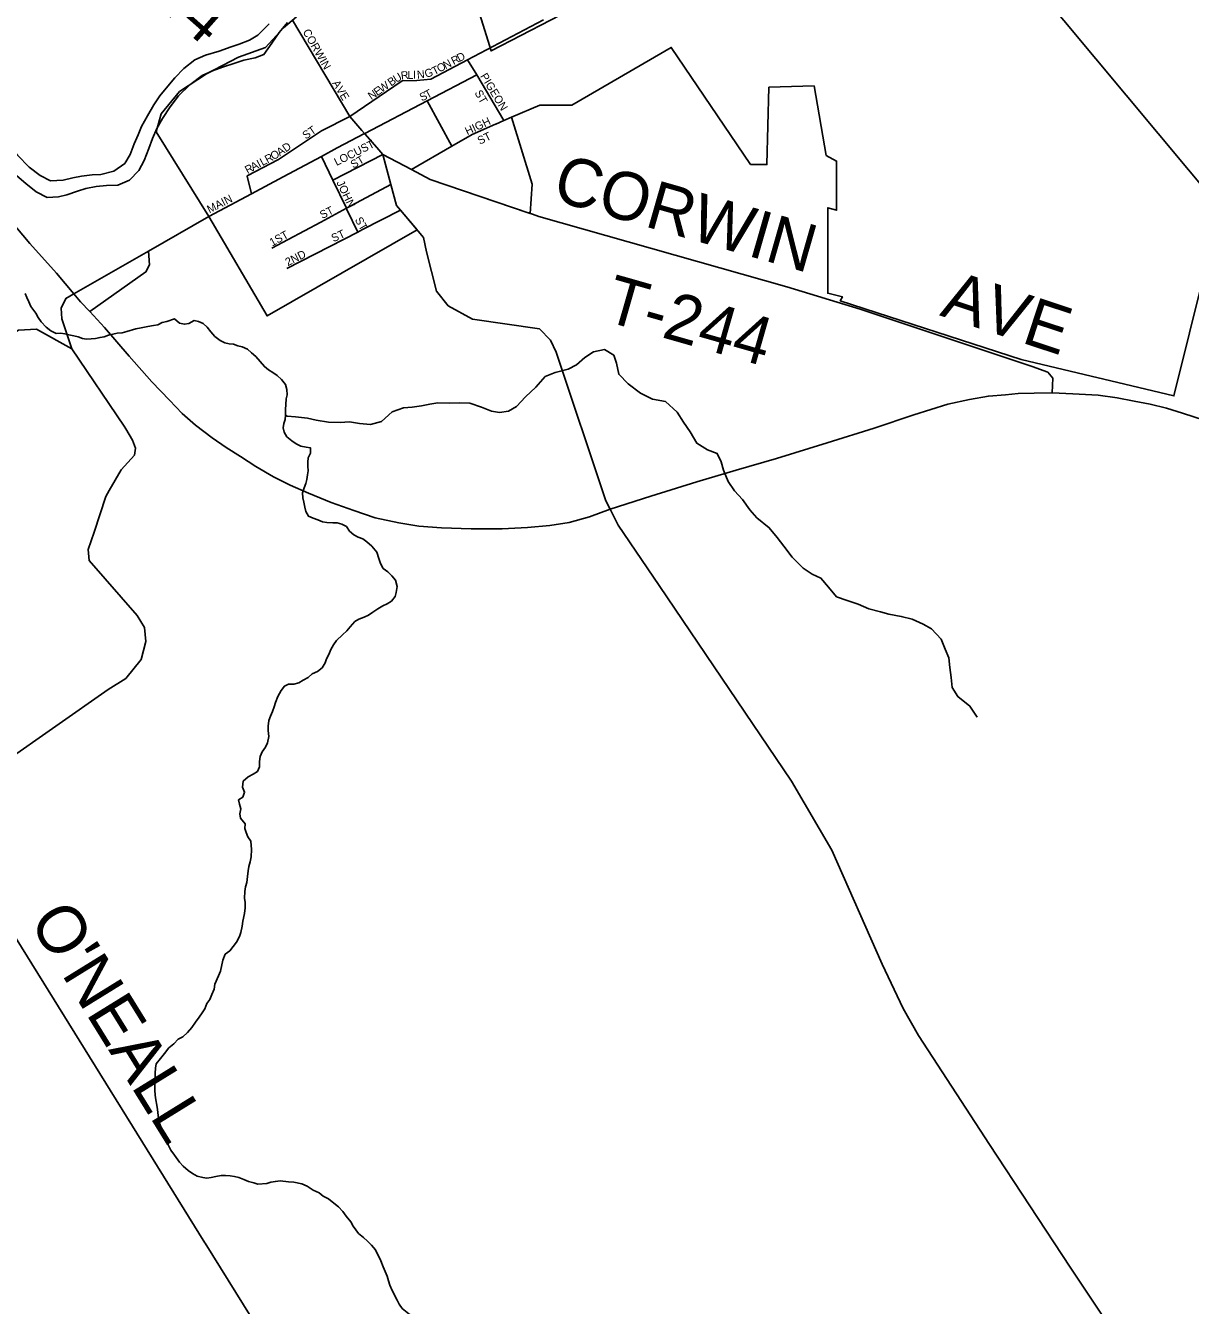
# Model space of a CAD drawing. Extents: x 1310247 to 1664935, y 284496 to 704931.
# Drawn here: x 1521199 to 1528475, y 552020 to 560018 of the extents above; entities that cross this region are included whole.
import ezdxf

# ---------------------------------------------------------------- set-up
doc = ezdxf.new("R2010")
doc.units = 0
for name, color, linetype in [('GM_X_City_Street', 7, 'Continuous'), ('GM_X_Corporation_Text', 7, 'Continuous'), ('GM_X_County_Road_Text', 7, 'Continuous'), ('GM_X_County_Subdivision_Text', 7, 'Continuous'), ('GM_X_Interstate_Shield', 7, 'Continuous'), ('GM_X_Major_Lake_Text', 7, 'Continuous'), ('GM_X_Minor_River_Text', 7, 'Continuous'), ('GM_X_Rail_Line', 7, 'Continuous'), ('GM_X_Township_Subdivision', 7, 'Continuous')]:
    doc.layers.add(name, color=color, linetype=linetype)

msp = doc.modelspace()

# ---------------------------------------------------------------- linework, layer by layer
at = {"layer": 'GM_X_City_Street'}
for points in [[(1522720.3, 560030.1), (1522650.7, 559959.4), (1522597.9, 559926.4), (1522533.3, 559901.6), (1522482.9, 559884.6), (1522408.2, 559858.1), (1522323.5, 559833.8), (1522256.8, 559805.1), (1522187.5, 559750.4), (1522132.2, 559691.4), (1522087, 559640.2), (1522037.6, 559579), (1522000.4, 559523.7), (1521960.9, 559454.3), (1521923.4, 559386.9), (1521902.3, 559335.2), (1521877.1, 559279.6), (1521851.6, 559211.9), (1521818.4, 559156.5), (1521751.3, 559107.7), (1521668.7, 559087.4), (1521614.6, 559086.5), (1521548.3, 559077.8)], [(1522737.8, 559909.5), (1522783.3, 559974.7), (1522834.7, 560037.8)], [(1521129.8, 559092.5), (1521200.7, 559030.9), (1521265.7, 558979.4), (1521335.1, 558943.9), (1521405.3, 558948.5), (1521457.7, 558961.4), (1521524.3, 558984.1), (1521574.7, 559001.1), (1521641.1, 559011.8), (1521705.3, 559018.5), (1521775.5, 559021), (1521848.3, 559051.6), (1521907.7, 559112.5), (1521939.1, 559176), (1521968.7, 559249.6), (1521992, 559313.3), (1522019.4, 559374.9), (1522054.7, 559438.3), (1522102.4, 559511.5), (1522153.9, 559578.6), (1522225.4, 559647.3), (1522302.8, 559705.9), (1522367.5, 559734.6), (1522436.2, 559761.3), (1522500.7, 559782), (1522563.3, 559802.8), (1522633.7, 559817.4), (1522688.3, 559838.3), (1522737.8, 559909.5)], [(1521548.3, 559077.8), (1521494, 559066.9), (1521433.5, 559052.1), (1521355.3, 559047.8), (1521289.9, 559081.2), (1521220.8, 559132.7), (1521148.3, 559208.4), (1521097.4, 559269.6), (1521058.4, 559320.5), (1521005.6, 559383.8), (1520944.3, 559423.2), (1520909, 559439.6)]]:
    msp.add_lwpolyline(points, dxfattribs=at)
at = {"layer": 'GM_X_Corporation_Text'}
for points in [[(1522865.9, 560051.8), (1523224.5, 559449.2), (1523299.3, 559363.5), (1523316.8, 559343.5), (1523319.8, 559340.1)], [(1523224.5, 559449.2), (1523498.9, 559636.9), (1523551.7, 559674.1), (1523644.1, 559674.4), (1523730.5, 559682.9), (1523960.6, 559804.2), (1524434.9, 560054.1)], [(1524186, 559425.1), (1524017, 559710.7), (1523960.6, 559804.2)], [(1523318.5, 559344.4), (1523706.7, 559547.9), (1524017, 559710.7)], [(1523862.7, 559265.1), (1523706.7, 559547.9)], [(1522584.3, 559078.2), (1522584.1, 559079), (1522779, 559182.1), (1523047.6, 559360.1), (1523224.5, 559449.2)], [(1524135.1, 559402.6), (1524136, 559403), (1524186, 559425.1), (1524234.6, 559446.6)], [(1523609.4, 559118.2), (1523862.7, 559265.1), (1523988, 559337.7), (1524135.1, 559402.6)], [(1522807.8, 559072.9), (1523047, 559200.9), (1523146.2, 559254), (1523316.8, 559343.5), (1523318.5, 559344.3), (1523318.5, 559344.4)], [(1523319.8, 559340.1), (1523406.1, 559241.2), (1523431, 559212.7)], [(1523118.8, 559051.9), (1523431, 559212.7)], [(1523206.6, 558870), (1523203.4, 558876.6), (1523118.8, 559051.9), (1523047, 559200.9)], [(1522344.2, 558824.9), (1522609.9, 558967), (1522807.7, 559072.9), (1522807.8, 559072.9)], [(1522609.9, 558967), (1522584.3, 559078.2)], [(1523043, 558790.7), (1523203.4, 558876.6), (1523480.8, 559025.3)], [(1523274.9, 558728.1), (1523206.6, 558870), (1523206.6, 558870)], [(1523304, 558743.1), (1523540.8, 558864.4)], [(1522736.5, 558626.5), (1523043, 558790.7), (1523043, 558790.7)], [(1522830.6, 558500.4), (1523274.9, 558728.1), (1523304, 558743.1), (1523304, 558743.1)]]:
    msp.add_lwpolyline(points, dxfattribs=at)
at = {"layer": 'GM_X_County_Road_Text'}
for points in [[(1524849.7, 556997), (1524823.7, 557048), (1524513.1, 557976.8), (1524478.3, 558051.7), (1524409.3, 558123.2), (1523990.8, 558182.9), (1523839.7, 558266), (1523765.1, 558359.6), (1523703.2, 558603.6), (1523684.7, 558694.3), (1523540.8, 558864.4), (1523515.7, 558894), (1523480.8, 559025.3), (1523431, 559212.7)], [(1527956.7, 546513.9), (1528770, 547361.8), (1529151.3, 547752), (1529457.5, 548056.8), (1529713.5, 548356.3), (1529793.3, 548491.6), (1529808.5, 548751.9), (1529743.7, 549019.2), (1529679.6, 549178.3), (1529135.2, 550018.5), (1529114, 550080.9), (1528696.7, 550790.3), (1528526.8, 551056.3), (1527723.3, 552259), (1527221, 553026.7), (1526777.5, 553707.1), (1526680.1, 553875.5), (1526550.6, 554152.8), (1526236.1, 554864.9), (1525982.8, 555297), (1525157.5, 556520.1), (1524901.3, 556896), (1524849.7, 556997)]]:
    msp.add_lwpolyline(points, dxfattribs=at)
at = {"layer": 'GM_X_County_Subdivision_Text'}
for points in [[(1523431, 559212.7), (1523609.4, 559118.2), (1523725.4, 559056.8), (1524339.5, 558848.3)], [(1521488.3, 557997.4), (1521488.3, 557997.4), (1521425.4, 558185.2), (1521420.6, 558251.5), (1521449.8, 558313.2), (1521501, 558342.5), (1521967.2, 558609.2), (1522344.2, 558824.9)], [(1524339.5, 558848.3), (1524342.1, 558847.4), (1524405.8, 558825.8), (1525953.7, 558386.3), (1526412.9, 558245.6), (1527486.4, 557887), (1527584.2, 557853.1), (1527615.6, 557814.4), (1527612.4, 557723.6)], [(1521599.7, 558232), (1521950.6, 558478.7), (1521973.4, 558522.5), (1521967.2, 558609.2)], [(1520697.6, 557727.4), (1520697.9, 557727.6), (1520935.4, 557951.2), (1521108.5, 558086.5), (1521155.2, 558115.8), (1521267.7, 558121.8), (1521488.3, 557997.4)], [(1521826, 557497.5), (1521825.5, 557498.4), (1521814.9, 557515.8), (1521488.3, 557997.4)], [(1521721.8, 557112.9), (1521796, 557241.2), (1521879.9, 557334), (1521886.8, 557378), (1521867.6, 557428.5), (1521826, 557497.5)], [(1522321, 552409.7), (1522320, 552411.2), (1520720, 554988.8), (1520696.3, 555125.7), (1520733.4, 555181.2), (1521715.3, 555869.9), (1521824.9, 555938.1), (1521921.4, 556056.8), (1521949.5, 556168.7), (1521943, 556257.1), (1521896.2, 556332.2), (1521597.2, 556674.8), (1521590.4, 556745.2), (1521628.5, 556852.9), (1521700.7, 557076.3), (1521721.3, 557112), (1521721.8, 557112.9)], [(1523126.4, 550048), (1523060.1, 550242), (1522608.8, 551946.1), (1522321, 552409.7)]]:
    msp.add_lwpolyline(points, dxfattribs=at)
at = {"layer": 'GM_X_Interstate_Shield'}
msp.add_lwpolyline([(1521061.8, 558851.5), (1521226.7, 558656.3), (1521391.9, 558471.2), (1521501, 558342.5), (1521543.3, 558292.5), (1521599.7, 558232), (1521693.2, 558131.8), (1521846.6, 557953), (1521988.5, 557792.6), (1522097.5, 557677.2), (1522177.4, 557594.7), (1522261.6, 557522.1), (1522365.6, 557443), (1522452.1, 557382.4), (1522540.8, 557325.7), (1522637.2, 557262.8), (1522747.7, 557197.5), (1522852.5, 557146.5), (1522967.4, 557097.1), (1523108.1, 557038.9), (1523249.1, 556988.8), (1523382.1, 556943), (1523531.6, 556910.7), (1523655.4, 556891.1), (1523797.4, 556879.1), (1523981.7, 556873.9), (1524176.2, 556874.3), (1524334.8, 556881.9), (1524473.5, 556894), (1524594.3, 556912.6), (1524721.6, 556949.1), (1524849.7, 556997), (1525104.1, 557076.7), (1525391.4, 557166.8), (1525638, 557240), (1525888.7, 557313.2), (1526206.2, 557410.4), (1526499.5, 557502.4), (1526748.4, 557585.6), (1526960.8, 557651.8), (1527096, 557682), (1527212.9, 557702.8), (1527319.4, 557711.8), (1527399.8, 557719.6), (1527500.1, 557720.7), (1527612.4, 557723.6), (1527740.6, 557717.9), (1527898.7, 557709.4), (1528016.5, 557692.1), (1528124.2, 557670.9), (1528223.9, 557652.1), (1528325.5, 557627.1), (1528424.9, 557596.3), (1528560, 557552.3)], dxfattribs=at)
at = {"layer": 'GM_X_Major_Lake_Text'}
for points in [[(1526704.8, 561225.3), (1528662.3, 558877.3), (1528372, 557704), (1527418.7, 557931.5), (1526287.4, 558299.3), (1526301.6, 558323.4), (1526209.9, 558345.5), (1526209.9, 558879.8), (1526265.3, 558864), (1526265.3, 559171.7), (1526200.5, 559206.6), (1526124.3, 559641.2), (1525842.7, 559633), (1525830.2, 559149.3), (1525728.2, 559149.3), (1525232.1, 559882.4), (1524610.5, 559521), (1524410.5, 559521), (1524234.7, 559446.5), (1524364.3, 559027.9), (1524351, 558844.4), (1523725.4, 559056.8), (1523609.4, 559118.2), (1523431.1, 559212.7), (1523480.8, 559025.3), (1523515.7, 558894), (1523540.8, 558864.4), (1523645.1, 558741.2), (1522707.4, 558203.8), (1522344.2, 558824.9), (1522014.4, 559355.3), (1522047.1, 559467.8), (1522160.8, 559605.9), (1522330.1, 559716.7), (1522529.3, 559820.8), (1522697.4, 559881.4), (1522810.7, 560003.4), (1522890.8, 560072.4)], [(1523923.6, 560451.1), (1524106.7, 559859.6), (1525590.8, 560628.3)]]:
    msp.add_lwpolyline(points, dxfattribs=at)
at = {"layer": 'GM_X_Minor_River_Text'}
for points in [[(1521196.9, 558344.5), (1521206.9, 558318.4), (1521218.9, 558292.3), (1521233, 558262.3), (1521263.1, 558220.2), (1521277.1, 558194.1), (1521297.2, 558166.1), (1521327.3, 558134), (1521357.4, 558109.9), (1521389.5, 558093.9), (1521417.5, 558095.9), (1521443.6, 558091.9), (1521469.7, 558085.9), (1521499.8, 558079.9), (1521527.9, 558073.9), (1521554, 558063.8), (1521580, 558057.8), (1521608.1, 558061.8), (1521636.2, 558063.8), (1521664.3, 558069.8), (1521690.4, 558073.9), (1521716.4, 558083.9), (1521744.5, 558089.9), (1521770.6, 558095.9), (1521802.7, 558097.9), (1521832.8, 558105.9), (1521889, 558124), (1521921.1, 558130), (1521963.2, 558138), (1521997.3, 558144), (1522025.4, 558148), (1522051.5, 558162.1), (1522081.5, 558170.1), (1522129.7, 558186.1), (1522159.8, 558158.1), (1522191.9, 558152.1), (1522220, 558156.1), (1522252.1, 558176.1), (1522280.2, 558170.1), (1522308.2, 558156.1), (1522334.3, 558134), (1522356.4, 558104), (1522380.5, 558075.9), (1522414.6, 558049.8), (1522444.6, 558035.8), (1522470.7, 558029.8), (1522498.8, 558027.8), (1522524.9, 558017.8), (1522553, 558011.8), (1522585.1, 557995.7), (1522611.1, 557973.7), (1522637.2, 557949.6), (1522665.3, 557919.6), (1522691.4, 557887.5), (1522717.5, 557867.4), (1522743.5, 557849.4), (1522771.6, 557831.4), (1522797.7, 557807.3), (1522823.8, 557775.2), (1522831.8, 557745.2), (1522833.8, 557711.1), (1522827.8, 557685), (1522825.8, 557650.9), (1522823.8, 557618.9), (1522823.8, 557584.8), (1522819.8, 557556.7), (1522811.7, 557530.7), (1522807.7, 557504.6), (1522813.7, 557478.5), (1522831.8, 557448.5), (1522861.9, 557422.4), (1522890, 557404.4)], [(1522823.8, 557584.8), (1522833.5, 557577.7), (1522885.5, 557572.6), (1522959.4, 557565), (1523015.3, 557551.8), (1523091.2, 557540.2), (1523163.3, 557538.8), (1523223.4, 557541.5), (1523285.4, 557532.2), (1523353.3, 557524.8), (1523421.9, 557543.4), (1523489.3, 557604.2), (1523559.9, 557628.8), (1523614.1, 557633.7), (1523672.4, 557642.5), (1523724.7, 557653.5), (1523775, 557660.5), (1523849.1, 557658.9), (1523907.2, 557661.8), (1523973.3, 557658.4), (1524046.9, 557632.8), (1524108.5, 557609.5), (1524160.4, 557600.4), (1524214.7, 557609.3), (1524265.4, 557638.3), (1524322.8, 557699.3), (1524386.2, 557758.2), (1524445.7, 557825.1), (1524506.3, 557849.9), (1524588.9, 557870.3), (1524639.5, 557897.3), (1524692.6, 557944.3), (1524747.4, 557979.3), (1524815.9, 557993.9), (1524873.3, 557958.6), (1524890.2, 557908.2), (1524904.8, 557839.7), (1524963.7, 557780.3), (1525040.6, 557720.6), (1525116, 557682.9), (1525195.8, 557669.3), (1525268.6, 557601.6), (1525309.4, 557540.6), (1525350.2, 557479.6), (1525392.8, 557408.6), (1525458, 557367.1), (1525519.7, 557343.8), (1525544.7, 557293.1), (1525557.6, 557240.8), (1525588.2, 557169.9), (1525627, 557111), (1525678, 557055.8), (1525722.8, 556992.7), (1525767.8, 556941.7), (1525844.6, 556879.9), (1525893.5, 556818.8), (1525936.4, 556765.8), (1525987.1, 556696.6), (1526055.8, 556627), (1526113.1, 556589.7), (1526166.7, 556564.5), (1526213.6, 556509.4), (1526264.5, 556448.2), (1526330.1, 556424.8), (1526399.8, 556403.3), (1526467.3, 556373.9), (1526539, 556354.3), (1526590.8, 556341.2), (1526668.7, 556325.6), (1526736.4, 556308.2), (1526806, 556278.7), (1526857.4, 556247.5), (1526918.2, 556184.1), (1526942.9, 556121.4), (1526965.9, 556066.8), (1526972.6, 556006.5), (1526981.3, 555944.2), (1526986, 555882), (1527022.9, 555825.1), (1527097.8, 555765.4), (1527142.5, 555696.3)], [(1522890, 557404.4), (1522918, 557390.3), (1522952.2, 557384.3), (1522978.2, 557380.3), (1522978.2, 557346.2), (1522964.2, 557316.2), (1522962.2, 557290.1), (1522962.2, 557264.1), (1522964.2, 557236), (1522960.2, 557209.9), (1522956.2, 557181.9), (1522950.1, 557155.8), (1522940.1, 557129.8), (1522928.1, 557097.7), (1522932.1, 557067.6), (1522938.1, 557039.5), (1522944.1, 557009.5), (1522950.1, 556981.4), (1522966.2, 556953.3), (1522996.3, 556939.3), (1523024.4, 556929.3), (1523054.4, 556917.3), (1523080.5, 556913.2), (1523118.6, 556911.2), (1523144.7, 556911.2), (1523174.8, 556903.2), (1523202.9, 556887.2), (1523222.9, 556859.1), (1523249, 556835.1), (1523277.1, 556821), (1523305.2, 556811), (1523331.3, 556793), (1523361.4, 556764.9), (1523393.5, 556726.8), (1523405.5, 556688.8), (1523415.5, 556656.7), (1523433.6, 556626.6), (1523461.7, 556604.6), (1523487.7, 556580.5), (1523509.8, 556552.4), (1523519.8, 556512.3), (1523513.8, 556476.3), (1523507.8, 556450.2), (1523485.7, 556422.1), (1523457.6, 556404.1), (1523431.6, 556392.1), (1523399.5, 556374), (1523367.4, 556352), (1523341.3, 556333.9), (1523313.2, 556321.9), (1523281.1, 556307.9), (1523255, 556293.8), (1523226.9, 556261.8), (1523204.9, 556235.7), (1523178.8, 556211.6), (1523140.7, 556175.5), (1523122.6, 556147.5), (1523106.6, 556119.4), (1523092.5, 556087.3), (1523078.5, 556061.3), (1523070.5, 556035.2), (1523052.4, 556005.2), (1523022.3, 555981.1), (1522990.2, 555967.1), (1522964.1, 555945), (1522934, 555927), (1522906, 555910.9), (1522875.9, 555902.9), (1522841.8, 555902.9), (1522815.7, 555890.9), (1522795.6, 555862.8), (1522775.6, 555826.7), (1522759.5, 555788.6), (1522751.5, 555760.6), (1522741.4, 555732.5), (1522729.4, 555702.4), (1522719.4, 555676.4), (1522715.4, 555640.3), (1522715.4, 555612.2), (1522719.4, 555576.1), (1522711.3, 555536), (1522697.3, 555510), (1522677.2, 555479.9), (1522665.2, 555449.8), (1522661.2, 555419.8), (1522661.2, 555385.7), (1522647.1, 555357.6), (1522621.1, 555339.6), (1522589, 555323.5), (1522558.9, 555297.5), (1522554.9, 555259.4), (1522566.9, 555227.3), (1522556.9, 555197.3), (1522528.8, 555179.2), (1522534.8, 555153.2), (1522544.8, 555123.1), (1522536.8, 555093), (1522540.8, 555065), (1522570.9, 555028.9), (1522568.9, 555000.8), (1522576.9, 554974.8)], [(1522576.9, 554974.8), (1522586.9, 554948.7), (1522607, 554920.6), (1522611, 554868.5), (1522609, 554824.4), (1522603, 554792.3), (1522592.9, 554764.3), (1522588.9, 554736.2), (1522584.9, 554700.1), (1522580.9, 554664), (1522572.9, 554636), (1522568.9, 554607.9), (1522566.9, 554565.8), (1522570.9, 554537.7), (1522570.9, 554505.7), (1522566.9, 554469.6), (1522556.8, 554421.5), (1522552.8, 554391.4), (1522542.8, 554351.3), (1522534.8, 554325.2), (1522516.7, 554291.2), (1522474.6, 554237), (1522446.5, 554215), (1522430.4, 554178.9), (1522416.4, 554108.8), (1522404.4, 554080.7), (1522382.3, 554028.6), (1522376.3, 553996.5), (1522362.2, 553962.4), (1522350.2, 553932.3), (1522332.1, 553906.3), (1522318.1, 553874.2), (1522302, 553848.1), (1522284, 553822.1), (1522259.9, 553790), (1522237.8, 553757.9), (1522209.8, 553725.9), (1522181.7, 553699.8), (1522151.6, 553683.8), (1522125.5, 553655.7), (1522093.4, 553629.6), (1522067.3, 553595.5), (1522041.2, 553563.5), (1522015.1, 553529.4), (1522011.1, 553503.3), (1522009.1, 553471.3), (1522009.1, 553437.2), (1522007.1, 553403.1), (1522007.1, 553365), (1522009.1, 553334.9), (1522013.1, 553304.9), (1522019.1, 553270.8), (1522023.2, 553244.7), (1522031.2, 553172.6), (1522043.2, 553136.5), (1522059.3, 553104.4), (1522071.3, 553078.4), (1522081.3, 553050.3), (1522089.4, 553024.2), (1522107.4, 552990.2), (1522129.5, 552960.1), (1522161.6, 552916), (1522183.6, 552889.9), (1522215.7, 552863.9), (1522241.8, 552845.8), (1522271.9, 552827.8), (1522306, 552819.8), (1522332.1, 552815.8), (1522358.2, 552819.8), (1522388.2, 552825.8), (1522420.3, 552831.8), (1522448.4, 552831.8), (1522476.5, 552829.8), (1522504.6, 552825.8), (1522530.7, 552819.8), (1522562.8, 552807.8), (1522590.9, 552795.7), (1522625, 552785.7), (1522651, 552777.7), (1522705.2, 552781.7), (1522731.3, 552789.7), (1522759.4, 552795.7), (1522789.5, 552799.8), (1522841.6, 552793.7), (1522875.7, 552789.7), (1522923.9, 552779.7), (1522958, 552765.7), (1522996.1, 552741.6), (1523032.2, 552723.6), (1523058.3, 552703.5), (1523090.4, 552687.5), (1523124.5, 552659.4), (1523154.6, 552637.4), (1523180.6, 552607.3), (1523202.7, 552577.3), (1523230.8, 552543.2), (1523244.8, 552515.1), (1523278.9, 552469), (1523309, 552444.9), (1523335.1, 552422.9), (1523359.2, 552396.8)], [(1523359.2, 552396.8), (1523385.3, 552366.8), (1523417.3, 552298.6), (1523433.4, 552260.5), (1523445.4, 552232.5), (1523457.5, 552202.4), (1523465.5, 552174.3), (1523475.5, 552146.3), (1523489.6, 552114.2), (1523519.6, 552054.1), (1523533.7, 552028), (1523551.7, 552001.9), (1523593.9, 551967.9), (1523626, 551941.8), (1523646, 551927.8)]]:
    msp.add_lwpolyline(points, dxfattribs=at)

# ---------------------------------------------------------------- texts
at = {"layer": 'GM_X_Rail_Line'}
for s, rotation, p in [('CORWIN', 299.74489, (1522928.3, 559979.9)), ('D', 27.69366, (1523908.6, 559789.3)), ('T', 26.74579, (1523751.7, 559707.7)), ('O', 27.67832, (1523783.9, 559723.9)), ('N', 27.68931, (1523822.9, 559744.3)), ('R', 27.67555, (1523873.5, 559770.9)), ('B', 34.72741, (1523482.1, 559637)), ('U', 31.01622, (1523513.9, 559659.1)), ('R', 7.84502, (1523546.6, 559680)), ('L', 0.46448, (1523584.2, 559685.3)), ('I', 1.36218, (1523620.2, 559685.6)), ('N', 5.39076, (1523646, 559686.3)), ('G', 15.27252, (1523699.1, 559692.1)), ('PIGEON', 301.15472, (1524037, 559702.9)), ('AVE', 300.96505, (1523113, 559658.9)), ('N', 34.7145, (1523359.1, 559551.8)), ('E', 34.70552, (1523395.3, 559576.8)), ('W', 34.73022, (1523424.2, 559596.9)), ('T', 28.45183, (1523708.8, 559560.3)), ('ST', 299.74321, (1524002, 559598.4)), ('S', 24.57285, (1523673.5, 559544)), ('ST', 34.69078, (1522950, 559305.4)), ('HIGH', 25.11953, (1523958.4, 559332.3)), ('LOCUST', 26.56687, (1523141.8, 559140.3)), ('ST', 26.56505, (1524036.8, 559273.1)), ('R', 28.18524, (1522709.8, 559156.8)), ('O', 30.11099, (1522746.3, 559176.4)), ('A', 34.00514, (1522787.5, 559200.5)), ('D', 34.29566, (1522824.2, 559225.2)), ('ST', 29.7432, (1523246.4, 559123.8)), ('R', 28.17247, (1522585.7, 559090.3)), ('A', 28.1779, (1522620.6, 559109)), ('I', 28.19139, (1522659.4, 559129.8)), ('L', 28.18239, (1522678.8, 559140.2)), ('JOHN', 295.11291, (1523139.9, 559037.6)), ('MAIN', 27.26024, (1522348.2, 558844)), ('ST', 26.56505, (1523052.3, 558808.9)), ('ST', 299.74321, (1523253.9, 558805.1)), ('1ST', 28.80534, (1522739.6, 558637.1)), ('ST', 25.02965, (1523123, 558663.8)), ('2ND', 26.56141, (1522836.7, 558514.1))]:
    msp.add_text(s, height=50, rotation=rotation, dxfattribs=at).set_placement(p)
at = {"layer": 'GM_X_Township_Subdivision'}
for s, rotation, p in [('T-244', 318.57667, (1521524, 560579.2)), ('CORWIN', 344.03098, (1524479.4, 558931.6)), ('T-244', 344.0549, (1524801.1, 558176.6)), ('AVE', 341.67051, (1526904, 558208.5)), ("O'NEALL", 301.72638, (1521216.5, 554422.9))]:
    msp.add_text(s, height=300, rotation=rotation, dxfattribs=at).set_placement(p)

doc.saveas('drawing.dxf')
